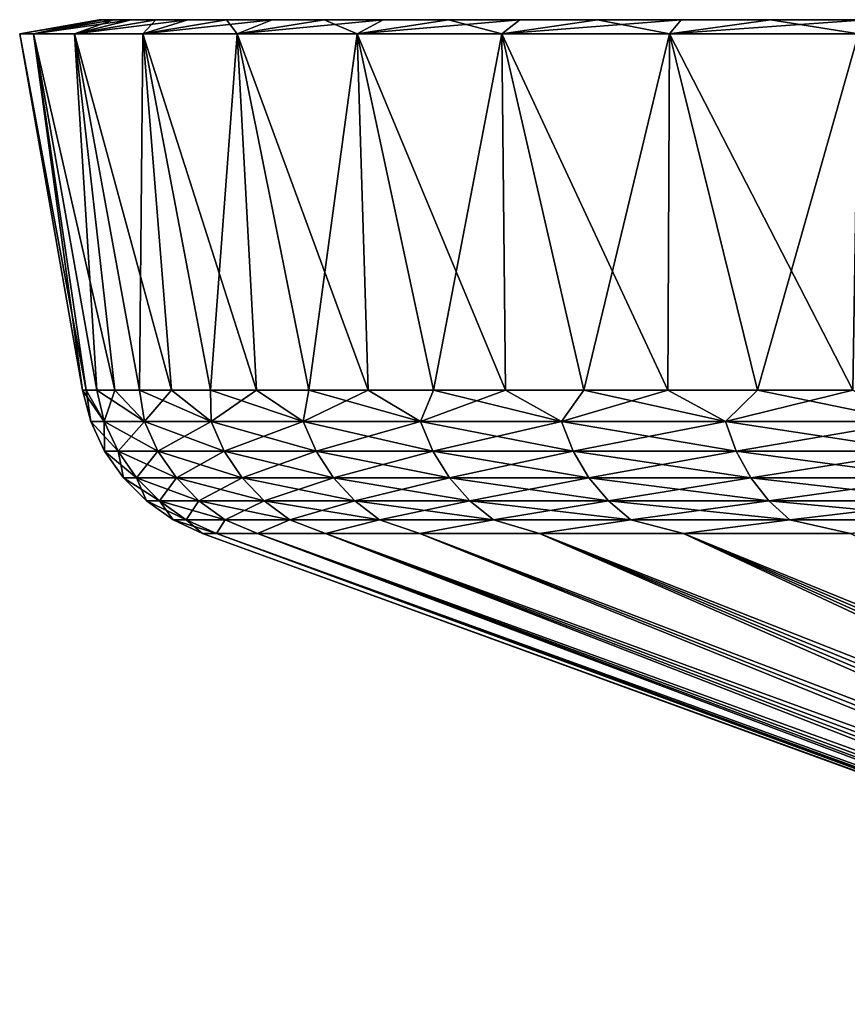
# Model space of a CAD drawing. Header units: metres. Extents: x -92 to 264, y -100 to 50.
# Tile 268 of 656: x 27.5 to 36.36, y 38.97 to 49.5. Entities that reach past the tile are written whole.
import ezdxf

# ---------------------------------------------------------------- set-up
doc = ezdxf.new("R2010")
doc.units = ezdxf.units.M
doc.layers.add('solid_21062050_01', color=7, linetype='CONTINUOUS')

msp = doc.modelspace()

# ---------------------------------------------------------------- linework, layer by layer
at = {"layer": 'solid_21062050_01'}
for points in [[(27.5, 49.349998), (28.350693, 49.5), (28.388844, 49.5, -1.553396)], [(27.5, 49.349998), (27.647165, 49.349998, 3.089349), (28.350693, 49.5)], [(27.647165, 49.349998, -3.089349), (27.5, 49.349998), (28.388844, 49.5, -1.553396)], [(27.647165, 49.349998, 3.089349), (28.388844, 49.5, 1.553396), (28.350693, 49.5)], [(27.647165, 49.349998, -3.089349), (28.388844, 49.5, -1.553396), (28.503105, 49.5, -3.102191)], [(27.647165, 49.349998, -3.089349), (28.503105, 49.5, -3.102191), (28.693224, 49.5, -4.643701)], [(28.087305, 49.349998, -6.150599), (27.647165, 49.349998, -3.089349), (28.693224, 49.5, -4.643701)], [(27.647165, 49.349998, 3.089349), (28.503105, 49.5, 3.102191), (28.388844, 49.5, 1.553396)], [(27.647165, 49.349998, 3.089349), (28.087305, 49.349998, 6.150599), (28.503105, 49.5, 3.102191)], [(28.087305, 49.349998, -6.150599), (28.693224, 49.5, -4.643701), (28.958813, 49.5, -6.174417)], [(28.087305, 49.349998, -6.150599), (28.958813, 49.5, -6.174417), (29.299246, 49.5, -7.690368)], [(28.8165, 49.349998, -9.156382), (28.087305, 49.349998, -6.150599), (29.299246, 49.5, -7.690368)], [(28.087305, 49.349998, 6.150599), (28.958813, 49.5, 6.174417), (28.693224, 49.5, 4.643701)], [(28.087305, 49.349998, 6.150599), (28.8165, 49.349998, 9.156382), (28.958813, 49.5, 6.174417)], [(28.087305, 49.349998, 6.150599), (28.693224, 49.5, 4.643701), (28.503105, 49.5, 3.102191)], [(91.61116, 49.5, -1.553396), (28.388844, 49.5, -1.553396), (28.350693, 49.5)], [(91.649307, 49.5), (91.61116, 49.5, -1.553396), (28.350693, 49.5)], [(28.388844, 49.5, 1.553396), (91.649307, 49.5), (28.350693, 49.5)], [(91.496895, 49.5, -3.102191), (28.503105, 49.5, -3.102191), (28.388844, 49.5, -1.553396)], [(91.61116, 49.5, -1.553396), (91.496895, 49.5, -3.102191), (28.388844, 49.5, -1.553396)], [(28.388844, 49.5, 1.553396), (91.61116, 49.5, 1.553396), (91.649307, 49.5)], [(28.388844, 49.5, 1.553396), (28.503105, 49.5, 3.102191), (91.61116, 49.5, 1.553396)], [(91.306778, 49.5, -4.643701), (28.693224, 49.5, -4.643701), (28.503105, 49.5, -3.102191)], [(91.496895, 49.5, -3.102191), (91.306778, 49.5, -4.643701), (28.503105, 49.5, -3.102191)], [(28.503105, 49.5, 3.102191), (91.496895, 49.5, 3.102191), (91.61116, 49.5, 1.553396)], [(28.503105, 49.5, 3.102191), (28.693224, 49.5, 4.643701), (91.496895, 49.5, 3.102191)], [(91.041183, 49.5, -6.174417), (28.958813, 49.5, -6.174417), (28.693224, 49.5, -4.643701)], [(91.306778, 49.5, -4.643701), (91.041183, 49.5, -6.174417), (28.693224, 49.5, -4.643701)], [(28.693224, 49.5, 4.643701), (91.306778, 49.5, 4.643701), (91.496895, 49.5, 3.102191)], [(28.693224, 49.5, 4.643701), (28.958813, 49.5, 6.174417), (91.306778, 49.5, 4.643701)], [(28.8165, 49.349998, -9.156382), (29.299246, 49.5, -7.690368), (29.713526, 49.5, -9.187353)], [(28.8165, 49.349998, -9.156382), (29.713526, 49.5, -9.187353), (30.200722, 49.5, -10.66214)], [(29.828005, 49.349998, -12.078935), (28.8165, 49.349998, -9.156382), (30.200722, 49.5, -10.66214)], [(28.8165, 49.349998, 9.156382), (29.713526, 49.5, 9.187353), (29.299246, 49.5, 7.690368)], [(28.8165, 49.349998, 9.156382), (29.828005, 49.349998, 12.078935), (29.713526, 49.5, 9.187353)], [(28.8165, 49.349998, 9.156382), (29.299246, 49.5, 7.690368), (28.958813, 49.5, 6.174417)], [(90.700752, 49.5, -7.690368), (29.299246, 49.5, -7.690368), (28.958813, 49.5, -6.174417)], [(91.041183, 49.5, -6.174417), (90.700752, 49.5, -7.690368), (28.958813, 49.5, -6.174417)], [(28.958813, 49.5, 6.174417), (91.041183, 49.5, 6.174417), (91.306778, 49.5, 4.643701)], [(28.958813, 49.5, 6.174417), (29.299246, 49.5, 7.690368), (91.041183, 49.5, 6.174417)], [(90.286476, 49.5, -9.187353), (29.713526, 49.5, -9.187353), (29.299246, 49.5, -7.690368)], [(90.700752, 49.5, -7.690368), (90.286476, 49.5, -9.187353), (29.299246, 49.5, -7.690368)], [(29.299246, 49.5, 7.690368), (90.700752, 49.5, 7.690368), (91.041183, 49.5, 6.174417)], [(29.299246, 49.5, 7.690368), (29.713526, 49.5, 9.187353), (90.700752, 49.5, 7.690368)], [(89.799278, 49.5, -10.66214), (30.200722, 49.5, -10.66214), (29.713526, 49.5, -9.187353)], [(90.286476, 49.5, -9.187353), (89.799278, 49.5, -10.66214), (29.713526, 49.5, -9.187353)], [(29.713526, 49.5, 9.187353), (90.286476, 49.5, 9.187353), (90.700752, 49.5, 7.690368)], [(29.713526, 49.5, 9.187353), (30.200722, 49.5, 10.66214), (90.286476, 49.5, 9.187353)], [(29.828005, 49.349998, 12.078935), (30.200722, 49.5, 10.66214), (29.713526, 49.5, 9.187353)], [(29.828005, 49.349998, -12.078935), (30.200722, 49.5, -10.66214), (30.759817, 49.5, -12.11158)], [(29.828005, 49.349998, -12.078935), (30.759817, 49.5, -12.11158), (31.389465, 49.5, -13.53201)], [(31.112896, 49.349998, -14.892454), (29.828005, 49.349998, -12.078935), (31.389465, 49.5, -13.53201)], [(29.828005, 49.349998, 12.078935), (30.759817, 49.5, 12.11158), (30.200722, 49.5, 10.66214)], [(29.828005, 49.349998, 12.078935), (31.112896, 49.349998, 14.892454), (30.759817, 49.5, 12.11158)], [(89.240181, 49.5, -12.11158), (30.759817, 49.5, -12.11158), (30.200722, 49.5, -10.66214)], [(89.799278, 49.5, -10.66214), (89.240181, 49.5, -12.11158), (30.200722, 49.5, -10.66214)], [(30.200722, 49.5, 10.66214), (89.799278, 49.5, 10.66214), (90.286476, 49.5, 9.187353)], [(30.200722, 49.5, 10.66214), (30.759817, 49.5, 12.11158), (89.799278, 49.5, 10.66214)], [(88.610535, 49.5, -13.53201), (31.389465, 49.5, -13.53201), (30.759817, 49.5, -12.11158)], [(89.240181, 49.5, -12.11158), (88.610535, 49.5, -13.53201), (30.759817, 49.5, -12.11158)], [(30.759817, 49.5, 12.11158), (89.240181, 49.5, 12.11158), (89.799278, 49.5, 10.66214)], [(30.759817, 49.5, 12.11158), (31.389465, 49.5, 13.53201), (89.240181, 49.5, 12.11158)], [(31.112896, 49.349998, 14.892454), (31.389465, 49.5, 13.53201), (30.759817, 49.5, 12.11158)], [(31.112896, 49.349998, -14.892454), (31.389465, 49.5, -13.53201), (32.087849, 49.5, -14.919439)], [(31.112896, 49.349998, -14.892454), (32.087849, 49.5, -14.919439), (32.853401, 49.5, -16.270844)], [(32.659203, 49.349998, -17.57074), (31.112896, 49.349998, -14.892454), (32.853401, 49.5, -16.270844)], [(31.112896, 49.349998, 14.892454), (32.087849, 49.5, 14.919439), (31.389465, 49.5, 13.53201)], [(31.112896, 49.349998, 14.892454), (32.659203, 49.349998, 17.57074), (32.087849, 49.5, 14.919439)], [(87.912155, 49.5, -14.919439), (32.087849, 49.5, -14.919439), (31.389465, 49.5, -13.53201)], [(88.610535, 49.5, -13.53201), (87.912155, 49.5, -14.919439), (31.389465, 49.5, -13.53201)], [(31.389465, 49.5, 13.53201), (88.610535, 49.5, 13.53201), (89.240181, 49.5, 12.11158)], [(31.389465, 49.5, 13.53201), (32.087849, 49.5, 14.919439), (88.610535, 49.5, 13.53201)], [(87.146599, 49.5, -16.270844), (32.853401, 49.5, -16.270844), (32.087849, 49.5, -14.919439)], [(87.912155, 49.5, -14.919439), (87.146599, 49.5, -16.270844), (32.087849, 49.5, -14.919439)], [(32.087849, 49.5, 14.919439), (87.912155, 49.5, 14.919439), (88.610535, 49.5, 13.53201)], [(32.087849, 49.5, 14.919439), (32.853401, 49.5, 16.270844), (87.912155, 49.5, 14.919439)], [(32.659203, 49.349998, 17.57074), (32.853401, 49.5, 16.270844), (32.087849, 49.5, 14.919439)], [(32.659203, 49.349998, -17.57074), (32.853401, 49.5, -16.270844), (33.684502, 49.5, -17.583323)], [(32.659203, 49.349998, -17.57074), (33.684502, 49.5, -17.583323), (34.579159, 49.5, -18.853619)], [(34.453339, 49.349998, -20.090248), (32.659203, 49.349998, -17.57074), (34.579159, 49.5, -18.853619)], [(32.659203, 49.349998, 17.57074), (33.684502, 49.5, 17.583323), (32.853401, 49.5, 16.270844)], [(32.659203, 49.349998, 17.57074), (34.453339, 49.349998, 20.090248), (33.684502, 49.5, 17.583323)], [(86.315498, 49.5, -17.583323), (33.684502, 49.5, -17.583323), (32.853401, 49.5, -16.270844)], [(87.146599, 49.5, -16.270844), (86.315498, 49.5, -17.583323), (32.853401, 49.5, -16.270844)], [(32.853401, 49.5, 16.270844), (87.146599, 49.5, 16.270844), (87.912155, 49.5, 14.919439)], [(32.853401, 49.5, 16.270844), (33.684502, 49.5, 17.583323), (87.146599, 49.5, 16.270844)], [(85.420837, 49.5, -18.853619), (34.579159, 49.5, -18.853619), (33.684502, 49.5, -17.583323)], [(86.315498, 49.5, -17.583323), (85.420837, 49.5, -18.853619), (33.684502, 49.5, -17.583323)], [(33.684502, 49.5, 17.583323), (86.315498, 49.5, 17.583323), (87.146599, 49.5, 16.270844)], [(33.684502, 49.5, 17.583323), (34.579159, 49.5, 18.853619), (86.315498, 49.5, 17.583323)], [(34.453339, 49.349998, 20.090248), (34.579159, 49.5, 18.853619), (33.684502, 49.5, 17.583323)], [(34.453339, 49.349998, -20.090248), (34.579159, 49.5, -18.853619), (35.534817, 49.5, -20.078167)], [(34.453339, 49.349998, -20.090248), (35.534817, 49.5, -20.078167), (36.54932, 49.5, -21.254269)], [(36.478592, 49.349998, -22.427513), (34.453339, 49.349998, -20.090248), (36.54932, 49.5, -21.254269)], [(34.453339, 49.349998, 20.090248), (35.534817, 49.5, 20.078167), (34.579159, 49.5, 18.853619)], [(34.453339, 49.349998, 20.090248), (36.478592, 49.349998, 22.427513), (35.534817, 49.5, 20.078167)], [(84.465179, 49.5, -20.078167), (35.534817, 49.5, -20.078167), (34.579159, 49.5, -18.853619)], [(85.420837, 49.5, -18.853619), (84.465179, 49.5, -20.078167), (34.579159, 49.5, -18.853619)], [(34.579159, 49.5, 18.853619), (85.420837, 49.5, 18.853619), (86.315498, 49.5, 17.583323)], [(34.579159, 49.5, 18.853619), (35.534817, 49.5, 20.078167), (85.420837, 49.5, 18.853619)], [(83.450676, 49.5, -21.254269), (36.54932, 49.5, -21.254269), (35.534817, 49.5, -20.078167)], [(84.465179, 49.5, -20.078167), (83.450676, 49.5, -21.254269), (35.534817, 49.5, -20.078167)], [(35.534817, 49.5, 20.078167), (84.465179, 49.5, 20.078167), (85.420837, 49.5, 18.853619)], [(35.534817, 49.5, 20.078167), (36.54932, 49.5, 21.254269), (84.465179, 49.5, 20.078167)], [(36.478592, 49.349998, 22.427513), (36.54932, 49.5, 21.254269), (35.534817, 49.5, 20.078167)], [(28.210644, 45.537159, 1.561708), (27.647165, 49.349998, 3.089349), (27.5, 49.349998)], [(28.172306, 45.537159), (28.210644, 45.537159, 1.561708), (27.5, 49.349998)], [(27.647165, 49.349998, -3.089349), (28.172306, 45.537159), (27.5, 49.349998)], [(28.516792, 45.537159, 4.670087), (28.087305, 49.349998, 6.150599), (27.647165, 49.349998, 3.089349)], [(28.325565, 45.537159, 3.119655), (28.516792, 45.537159, 4.670087), (27.647165, 49.349998, 3.089349)], [(28.210644, 45.537159, 1.561708), (28.325565, 45.537159, 3.119655), (27.647165, 49.349998, 3.089349)], [(28.210644, 45.537159, -1.561708), (28.172306, 45.537159), (27.647165, 49.349998, -3.089349)], [(28.325565, 45.537159, -3.119654), (27.647165, 49.349998, -3.089349), (28.087305, 49.349998, -6.150599)], [(28.325565, 45.537159, -3.119654), (28.210644, 45.537159, -1.561708), (27.647165, 49.349998, -3.089349)], [(29.126143, 45.537159, 7.733493), (28.8165, 49.349998, 9.156382), (28.087305, 49.349998, 6.150599)], [(28.783867, 45.537159, 6.20927), (29.126143, 45.537159, 7.733493), (28.087305, 49.349998, 6.150599)], [(28.516792, 45.537159, 4.670087), (28.783867, 45.537159, 6.20927), (28.087305, 49.349998, 6.150599)], [(28.783865, 45.537159, -6.209269), (28.087305, 49.349998, -6.150599), (28.8165, 49.349998, -9.156382)], [(28.516792, 45.537159, -4.670086), (28.325565, 45.537159, -3.119654), (28.087305, 49.349998, -6.150599)], [(28.783865, 45.537159, -6.209269), (28.516792, 45.537159, -4.670086), (28.087305, 49.349998, -6.150599)], [(29.126141, 45.537159, -7.733492), (28.783865, 45.537159, -6.209269), (28.8165, 49.349998, -9.156382)], [(30.032824, 45.537159, 10.722422), (29.828005, 49.349998, 12.078935), (28.8165, 49.349998, 9.156382)], [(29.542795, 45.537159, 9.239086), (30.032824, 45.537159, 10.722422), (28.8165, 49.349998, 9.156382)], [(29.126143, 45.537159, 7.733493), (29.542795, 45.537159, 9.239086), (28.8165, 49.349998, 9.156382)], [(29.542795, 45.537159, -9.239085), (28.8165, 49.349998, -9.156382), (29.828005, 49.349998, -12.078935)], [(29.542795, 45.537159, -9.239085), (29.126141, 45.537159, -7.733492), (28.8165, 49.349998, -9.156382)], [(30.032822, 45.537159, -10.722421), (29.542795, 45.537159, -9.239085), (29.828005, 49.349998, -12.078935)], [(31.228106, 45.537159, 13.608089), (31.112896, 49.349998, 14.892454), (29.828005, 49.349998, 12.078935)], [(30.595043, 45.537159, 12.179927), (31.228106, 45.537159, 13.608089), (29.828005, 49.349998, 12.078935)], [(30.032824, 45.537159, 10.722422), (30.595043, 45.537159, 12.179927), (29.828005, 49.349998, 12.078935)], [(30.595043, 45.537159, -12.179926), (29.828005, 49.349998, -12.078935), (31.112896, 49.349998, -14.892454)], [(30.595043, 45.537159, -12.179926), (30.032822, 45.537159, -10.722421), (29.828005, 49.349998, -12.078935)], [(31.228106, 45.537159, -13.608089), (30.595043, 45.537159, -12.179926), (31.112896, 49.349998, -14.892454)], [(32.700478, 45.537159, 16.362703), (32.659203, 49.349998, 17.57074), (31.112896, 49.349998, 14.892454)], [(31.930481, 45.537159, 15.003469), (32.700478, 45.537159, 16.362703), (31.112896, 49.349998, 14.892454)], [(31.228106, 45.537159, 13.608089), (31.930481, 45.537159, 15.003469), (31.112896, 49.349998, 14.892454)], [(31.930479, 45.537159, -15.003469), (31.112896, 49.349998, -14.892454), (32.659203, 49.349998, -17.57074)], [(31.930479, 45.537159, -15.003469), (31.228106, 45.537159, -13.608089), (31.112896, 49.349998, -14.892454)], [(32.700478, 45.537159, -16.362703), (31.930479, 45.537159, -15.003469), (32.659203, 49.349998, -17.57074)], [(34.435753, 45.537159, 18.95973), (34.453339, 49.349998, 20.090248), (32.659203, 49.349998, 17.57074)], [(33.53624, 45.537159, 17.682516), (34.435753, 45.537159, 18.95973), (32.659203, 49.349998, 17.57074)], [(32.700478, 45.537159, 16.362703), (33.53624, 45.537159, 17.682516), (32.659203, 49.349998, 17.57074)], [(33.53624, 45.537159, -17.682516), (32.659203, 49.349998, -17.57074), (34.453339, 49.349998, -20.090248)], [(33.53624, 45.537159, -17.682516), (32.700478, 45.537159, -16.362703), (32.659203, 49.349998, -17.57074)], [(34.435753, 45.537159, -18.95973), (33.53624, 45.537159, -17.682516), (34.453339, 49.349998, -20.090248)], [(34.435753, 45.537159, 18.95973), (35.396858, 45.537159, 20.191271), (34.453339, 49.349998, 20.090248)], [(35.396858, 45.537159, -20.191271), (34.435753, 45.537159, -18.95973), (34.453339, 49.349998, -20.090248)], [(36.417233, 45.537159, 21.37417), (36.478592, 49.349998, 22.427513), (34.453339, 49.349998, 20.090248)], [(35.396858, 45.537159, 20.191271), (36.417233, 45.537159, 21.37417), (34.453339, 49.349998, 20.090248)], [(35.396858, 45.537159, -20.191271), (34.453339, 49.349998, -20.090248), (36.478592, 49.349998, -22.427513)], [(36.417233, 45.537159, -21.37417), (35.396858, 45.537159, -20.191271), (36.478592, 49.349998, -22.427513)], [(28.405771, 45.201725, 3.016883), (28.210644, 45.537159, 1.561708), (28.172306, 45.537159)], [(28.26206, 45.201725), (28.172306, 45.537159), (28.210644, 45.537159, -1.561708)], [(28.405771, 45.201725, 3.016883), (28.172306, 45.537159), (28.26206, 45.201725)], [(28.405771, 45.201725, 3.016883), (28.325565, 45.537159, 3.119655), (28.210644, 45.537159, 1.561708)], [(28.405771, 45.201725, -3.016883), (28.210644, 45.537159, -1.561708), (28.325565, 45.537159, -3.119654)], [(28.26206, 45.201725), (28.210644, 45.537159, -1.561708), (28.405771, 45.201725, -3.016883)], [(28.835606, 45.201725, 6.006444), (28.516792, 45.537159, 4.670087), (28.325565, 45.537159, 3.119655)], [(28.835606, 45.201725, 6.006444), (28.325565, 45.537159, 3.119655), (28.405771, 45.201725, 3.016883)], [(28.405771, 45.201725, -3.016883), (28.325565, 45.537159, -3.119654), (28.516792, 45.537159, -4.670086)], [(28.405771, 45.201725, -3.016883), (28.516792, 45.537159, -4.670086), (28.835606, 45.201725, -6.006444)], [(28.835606, 45.201725, 6.006444), (28.783867, 45.537159, 6.20927), (28.516792, 45.537159, 4.670087)], [(28.835606, 45.201725, -6.006444), (28.516792, 45.537159, -4.670086), (28.783865, 45.537159, -6.209269)], [(28.835606, 45.201725, -6.006444), (28.783865, 45.537159, -6.209269), (29.126141, 45.537159, -7.733492)], [(29.54767, 45.201725, 8.941611), (29.126143, 45.537159, 7.733493), (28.783867, 45.537159, 6.20927)], [(29.54767, 45.201725, 8.941611), (28.783867, 45.537159, 6.20927), (28.835606, 45.201725, 6.006444)], [(28.835606, 45.201725, -6.006444), (29.126141, 45.537159, -7.733492), (29.54767, 45.201725, -8.941611)], [(29.54767, 45.201725, -8.941611), (29.126141, 45.537159, -7.733492), (29.542795, 45.537159, -9.239085)], [(29.54767, 45.201725, 8.941611), (29.542795, 45.537159, 9.239086), (29.126143, 45.537159, 7.733493)], [(30.535515, 45.201725, 11.795801), (30.032824, 45.537159, 10.722422), (29.542795, 45.537159, 9.239086)], [(30.535515, 45.201725, 11.795801), (29.542795, 45.537159, 9.239086), (29.54767, 45.201725, 8.941611)], [(29.54767, 45.201725, -8.941611), (29.542795, 45.537159, -9.239085), (30.032822, 45.537159, -10.722421)], [(29.54767, 45.201725, -8.941611), (30.032822, 45.537159, -10.722421), (30.535515, 45.201725, -11.795801)], [(30.535515, 45.201725, -11.795801), (30.032822, 45.537159, -10.722421), (30.595043, 45.537159, -12.179926)], [(30.535515, 45.201725, 11.795801), (30.595043, 45.537159, 12.179927), (30.032824, 45.537159, 10.722422)], [(31.790194, 45.201725, 14.543166), (30.595043, 45.537159, 12.179927), (30.535515, 45.201725, 11.795801)], [(30.535515, 45.201725, -11.795801), (30.595043, 45.537159, -12.179926), (31.228106, 45.537159, -13.608089)], [(30.535515, 45.201725, -11.795801), (31.228106, 45.537159, -13.608089), (31.790194, 45.201725, -14.543166)], [(31.790194, 45.201725, 14.543166), (31.228106, 45.537159, 13.608089), (30.595043, 45.537159, 12.179927)], [(31.790194, 45.201725, 14.543166), (31.930481, 45.537159, 15.003469), (31.228106, 45.537159, 13.608089)], [(31.790194, 45.201725, -14.543166), (31.228106, 45.537159, -13.608089), (31.930479, 45.537159, -15.003469)], [(33.300346, 45.201725, 17.158825), (31.930481, 45.537159, 15.003469), (31.790194, 45.201725, 14.543166)], [(31.790194, 45.201725, -14.543166), (31.930479, 45.537159, -15.003469), (32.700478, 45.537159, -16.362703)], [(31.790194, 45.201725, -14.543166), (32.700478, 45.537159, -16.362703), (33.300346, 45.201725, -17.158825)], [(33.300346, 45.201725, 17.158825), (32.700478, 45.537159, 16.362703), (31.930481, 45.537159, 15.003469)], [(33.300346, 45.201725, 17.158825), (33.53624, 45.537159, 17.682516), (32.700478, 45.537159, 16.362703)], [(33.300346, 45.201725, -17.158825), (32.700478, 45.537159, -16.362703), (33.53624, 45.537159, -17.682516)], [(35.052296, 45.201725, 19.619093), (33.53624, 45.537159, 17.682516), (33.300346, 45.201725, 17.158825)], [(33.300346, 45.201725, -17.158825), (33.53624, 45.537159, -17.682516), (34.435753, 45.537159, -18.95973)], [(33.300346, 45.201725, -17.158825), (34.435753, 45.537159, -18.95973), (35.052296, 45.201725, -19.619093)], [(35.052296, 45.201725, 19.619093), (34.435753, 45.537159, 18.95973), (33.53624, 45.537159, 17.682516)], [(35.052296, 45.201725, 19.619093), (35.396858, 45.537159, 20.191271), (34.435753, 45.537159, 18.95973)], [(35.052296, 45.201725, -19.619093), (34.435753, 45.537159, -18.95973), (35.396858, 45.537159, -20.191271)], [(37.030174, 45.201725, 21.901686), (35.396858, 45.537159, 20.191271), (35.052296, 45.201725, 19.619093)], [(35.052296, 45.201725, -19.619093), (35.396858, 45.537159, -20.191271), (36.417233, 45.537159, -21.37417)], [(35.052296, 45.201725, -19.619093), (36.417233, 45.537159, -21.37417), (37.030174, 45.201725, -21.901686)], [(37.030174, 45.201725, 21.901686), (36.417233, 45.537159, 21.37417), (35.396858, 45.537159, 20.191271)], [(28.26206, 45.201725), (28.405771, 45.201725, -3.016883), (28.409348, 44.885361)], [(28.552393, 44.885361, 3.002882), (28.26206, 45.201725), (28.409348, 44.885361)], [(28.405771, 45.201725, 3.016883), (28.26206, 45.201725), (28.552393, 44.885361, 3.002882)], [(28.405771, 45.201725, -3.016883), (28.552393, 44.885361, -3.002882), (28.409348, 44.885361)], [(28.405771, 45.201725, -3.016883), (28.835606, 45.201725, -6.006444), (28.552393, 44.885361, -3.002882)], [(28.405771, 45.201725, 3.016883), (28.552393, 44.885361, 3.002882), (28.980232, 44.885361, 5.97857)], [(28.835606, 45.201725, 6.006444), (28.405771, 45.201725, 3.016883), (28.980232, 44.885361, 5.97857)], [(28.835606, 45.201725, -6.006444), (28.980232, 44.885361, -5.97857), (28.552393, 44.885361, -3.002882)], [(28.835606, 45.201725, -6.006444), (29.54767, 45.201725, -8.941611), (28.980232, 44.885361, -5.97857)], [(28.835606, 45.201725, 6.006444), (28.980232, 44.885361, 5.97857), (29.688992, 44.885361, 8.900115)], [(29.54767, 45.201725, 8.941611), (28.835606, 45.201725, 6.006444), (29.688992, 44.885361, 8.900115)], [(29.54767, 45.201725, -8.941611), (29.688992, 44.885361, -8.900115), (28.980232, 44.885361, -5.97857)], [(29.54767, 45.201725, -8.941611), (30.535515, 45.201725, -11.795801), (29.688992, 44.885361, -8.900115)], [(29.54767, 45.201725, 8.941611), (29.688992, 44.885361, 8.900115), (30.672253, 44.885361, 11.741059)], [(30.535515, 45.201725, 11.795801), (29.54767, 45.201725, 8.941611), (30.672253, 44.885361, 11.741059)], [(30.535515, 45.201725, -11.795801), (30.672253, 44.885361, -11.741059), (29.688992, 44.885361, -8.900115)], [(30.535515, 45.201725, -11.795801), (31.790194, 45.201725, -14.543166), (30.672253, 44.885361, -11.741059)], [(30.535515, 45.201725, 11.795801), (30.672253, 44.885361, 11.741059), (31.921108, 44.885361, 14.475675)], [(31.790194, 45.201725, 14.543166), (30.535515, 45.201725, 11.795801), (31.921108, 44.885361, 14.475675)], [(31.790194, 45.201725, -14.543166), (31.921108, 44.885361, -14.475675), (30.672253, 44.885361, -11.741059)], [(31.790194, 45.201725, -14.543166), (33.300346, 45.201725, -17.158825), (31.921108, 44.885361, -14.475675)], [(31.790194, 45.201725, 14.543166), (31.921108, 44.885361, 14.475675), (33.424252, 44.885361, 17.079195)], [(33.300346, 45.201725, 17.158825), (31.790194, 45.201725, 14.543166), (33.424252, 44.885361, 17.079195)], [(33.300346, 45.201725, -17.158825), (33.424252, 44.885361, -17.079195), (31.921108, 44.885361, -14.475675)], [(33.300346, 45.201725, -17.158825), (35.052296, 45.201725, -19.619093), (33.424252, 44.885361, -17.079195)], [(33.300346, 45.201725, 17.158825), (33.424252, 44.885361, 17.079195), (35.168072, 44.885361, 19.528046)], [(35.052296, 45.201725, 19.619093), (33.300346, 45.201725, 17.158825), (35.168072, 44.885361, 19.528046)], [(35.052296, 45.201725, -19.619093), (35.168072, 44.885361, -19.528046), (33.424252, 44.885361, -17.079195)], [(35.052296, 45.201725, -19.619093), (37.030174, 45.201725, -21.901686), (35.168072, 44.885361, -19.528046)], [(35.052296, 45.201725, 19.619093), (35.168072, 44.885361, 19.528046), (37.136768, 44.885361, 21.800045)], [(37.030174, 45.201725, 21.901686), (35.052296, 45.201725, 19.619093), (37.136768, 44.885361, 21.800045)], [(37.030174, 45.201725, -21.901686), (37.136768, 44.885361, -21.800045), (35.168072, 44.885361, -19.528046)], [(28.409348, 44.885361), (28.552393, 44.885361, -3.002882), (28.609385, 44.599415)], [(28.751524, 44.599415, 2.983868), (28.409348, 44.885361), (28.609385, 44.599415)], [(28.552393, 44.885361, 3.002882), (28.409348, 44.885361), (28.751524, 44.599415, 2.983868)], [(28.552393, 44.885361, -3.002882), (28.751524, 44.599415, -2.983868), (28.609385, 44.599415)], [(28.552393, 44.885361, -3.002882), (28.980232, 44.885361, -5.97857), (28.751524, 44.599415, -2.983868)], [(28.552393, 44.885361, 3.002882), (28.751524, 44.599415, 2.983868), (29.176655, 44.599415, 5.940713)], [(28.980232, 44.885361, 5.97857), (28.552393, 44.885361, 3.002882), (29.176655, 44.599415, 5.940713)], [(28.980232, 44.885361, -5.97857), (29.176655, 44.599415, -5.940713), (28.751524, 44.599415, -2.983868)], [(28.980232, 44.885361, -5.97857), (29.688992, 44.885361, -8.900115), (29.176655, 44.599415, -5.940713)], [(28.980232, 44.885361, 5.97857), (29.176655, 44.599415, 5.940713), (29.880926, 44.599415, 8.843759)], [(29.688992, 44.885361, 8.900115), (28.980232, 44.885361, 5.97857), (29.880926, 44.599415, 8.843759)], [(29.688992, 44.885361, -8.900115), (29.880926, 44.599415, -8.843759), (29.176655, 44.599415, -5.940713)], [(29.688992, 44.885361, -8.900115), (30.672253, 44.885361, -11.741059), (29.880926, 44.599415, -8.843759)], [(29.688992, 44.885361, 8.900115), (29.880926, 44.599415, 8.843759), (30.85796, 44.599415, 11.666713)], [(30.672253, 44.885361, 11.741059), (29.688992, 44.885361, 8.900115), (30.85796, 44.599415, 11.666713)], [(30.672253, 44.885361, -11.741059), (30.85796, 44.599415, -11.666713), (29.880926, 44.599415, -8.843759)], [(30.672253, 44.885361, -11.741059), (31.921108, 44.885361, -14.475675), (30.85796, 44.599415, -11.666713)], [(30.672253, 44.885361, 11.741059), (30.85796, 44.599415, 11.666713), (32.098907, 44.599415, 14.384012)], [(31.921108, 44.885361, 14.475675), (30.672253, 44.885361, 11.741059), (32.098907, 44.599415, 14.384012)], [(31.921108, 44.885361, -14.475675), (32.098907, 44.599415, -14.384012), (30.85796, 44.599415, -11.666713)], [(31.921108, 44.885361, -14.475675), (33.424252, 44.885361, -17.079195), (32.098907, 44.599415, -14.384012)], [(31.921108, 44.885361, 14.475675), (32.098907, 44.599415, 14.384012), (33.592533, 44.599415, 16.971048)], [(33.424252, 44.885361, 17.079195), (31.921108, 44.885361, 14.475675), (33.592533, 44.599415, 16.971048)], [(33.424252, 44.885361, -17.079195), (33.592533, 44.599415, -16.971048), (32.098907, 44.599415, -14.384012)], [(33.424252, 44.885361, -17.079195), (35.168072, 44.885361, -19.528046), (33.592533, 44.599415, -16.971048)], [(33.424252, 44.885361, 17.079195), (33.592533, 44.599415, 16.971048), (35.32531, 44.599415, 19.40439)], [(35.168072, 44.885361, 19.528046), (33.424252, 44.885361, 17.079195), (35.32531, 44.599415, 19.40439)], [(35.168072, 44.885361, -19.528046), (35.32531, 44.599415, -19.40439), (33.592533, 44.599415, -16.971048)], [(35.168072, 44.885361, -19.528046), (37.136768, 44.885361, -21.800045), (35.32531, 44.599415, -19.40439)], [(35.168072, 44.885361, 19.528046), (35.32531, 44.599415, 19.40439), (37.281544, 44.599415, 21.662004)], [(37.136768, 44.885361, 21.800045), (35.168072, 44.885361, 19.528046), (37.281544, 44.599415, 21.662004)], [(37.136768, 44.885361, -21.800045), (37.281544, 44.599415, -21.662004), (35.32531, 44.599415, -19.40439)], [(28.609385, 44.599415), (28.751524, 44.599415, -2.983868), (28.856079, 44.352589)], [(28.997103, 44.352589, 2.960418), (28.609385, 44.599415), (28.856079, 44.352589)], [(28.751524, 44.599415, 2.983868), (28.609385, 44.599415), (28.997103, 44.352589, 2.960418)], [(28.751524, 44.599415, -2.983868), (28.997103, 44.352589, -2.960418), (28.856079, 44.352589)], [(28.751524, 44.599415, -2.983868), (29.176655, 44.599415, -5.940713), (28.997103, 44.352589, -2.960418)], [(28.751524, 44.599415, 2.983868), (28.997103, 44.352589, 2.960418), (29.418892, 44.352589, 5.894026)], [(29.176655, 44.599415, 5.940713), (28.751524, 44.599415, 2.983868), (29.418892, 44.352589, 5.894026)], [(29.176655, 44.599415, -5.940713), (29.418892, 44.352589, -5.894026), (28.997103, 44.352589, -2.960418)], [(29.176655, 44.599415, -5.940713), (29.880926, 44.599415, -8.843759), (29.418892, 44.352589, -5.894026)], [(29.176655, 44.599415, 5.940713), (29.418892, 44.352589, 5.894026), (30.117628, 44.352589, 8.774257)], [(29.880926, 44.599415, 8.843759), (29.176655, 44.599415, 5.940713), (30.117628, 44.352589, 8.774257)], [(29.880926, 44.599415, -8.843759), (30.117628, 44.352589, -8.774257), (29.418892, 44.352589, -5.894026)], [(29.880926, 44.599415, -8.843759), (30.85796, 44.599415, -11.666713), (30.117628, 44.352589, -8.774257)], [(29.880926, 44.599415, 8.843759), (30.117628, 44.352589, 8.774257), (31.086983, 44.352589, 11.575026)], [(30.85796, 44.599415, 11.666713), (29.880926, 44.599415, 8.843759), (31.086983, 44.352589, 11.575026)], [(30.85796, 44.599415, -11.666713), (31.086983, 44.352589, -11.575026), (30.117628, 44.352589, -8.774257)], [(30.85796, 44.599415, -11.666713), (32.098907, 44.599415, -14.384012), (31.086983, 44.352589, -11.575026)], [(30.85796, 44.599415, 11.666713), (31.086983, 44.352589, 11.575026), (32.31818, 44.352589, 14.27097)], [(32.098907, 44.599415, 14.384012), (30.85796, 44.599415, 11.666713), (32.31818, 44.352589, 14.27097)], [(32.098907, 44.599415, -14.384012), (32.31818, 44.352589, -14.27097), (31.086983, 44.352589, -11.575026)], [(32.098907, 44.599415, -14.384012), (33.592533, 44.599415, -16.971048), (32.31818, 44.352589, -14.27097)], [(32.098907, 44.599415, 14.384012), (32.31818, 44.352589, 14.27097), (33.800068, 44.352589, 16.837675)], [(33.592533, 44.599415, 16.971048), (32.098907, 44.599415, 14.384012), (33.800068, 44.352589, 16.837675)], [(33.592533, 44.599415, -16.971048), (33.800068, 44.352589, -16.837675), (32.31818, 44.352589, -14.27097)], [(33.592533, 44.599415, -16.971048), (35.32531, 44.599415, -19.40439), (33.800068, 44.352589, -16.837675)], [(33.592533, 44.599415, 16.971048), (33.800068, 44.352589, 16.837675), (35.519226, 44.352589, 19.251894)], [(35.32531, 44.599415, 19.40439), (33.592533, 44.599415, 16.971048), (35.519226, 44.352589, 19.251894)], [(35.32531, 44.599415, -19.40439), (35.519226, 44.352589, -19.251894), (33.800068, 44.352589, -16.837675)], [(35.32531, 44.599415, -19.40439), (37.281544, 44.599415, -21.662004), (35.519226, 44.352589, -19.251894)], [(35.32531, 44.599415, 19.40439), (35.519226, 44.352589, 19.251894), (37.460083, 44.352589, 21.491766)], [(37.281544, 44.599415, 21.662004), (35.32531, 44.599415, 19.40439), (37.460083, 44.352589, 21.491766)], [(37.281544, 44.599415, -21.662004), (37.460083, 44.352589, -21.491766), (35.519226, 44.352589, -19.251894)], [(28.856079, 44.352589), (28.997103, 44.352589, -2.960418), (29.141922, 44.152405)], [(29.281651, 44.152405, 2.933247), (28.856079, 44.352589), (29.141922, 44.152405)], [(28.997103, 44.352589, 2.960418), (28.856079, 44.352589), (29.281651, 44.152405, 2.933247)], [(28.997103, 44.352589, -2.960418), (29.281651, 44.152405, -2.933247), (29.141922, 44.152405)], [(28.997103, 44.352589, -2.960418), (29.418892, 44.352589, -5.894026), (29.281651, 44.152405, -2.933247)], [(28.997103, 44.352589, 2.960418), (29.281651, 44.152405, 2.933247), (29.699568, 44.152405, 5.83993)], [(29.418892, 44.352589, 5.894026), (28.997103, 44.352589, 2.960418), (29.699568, 44.152405, 5.83993)], [(29.418892, 44.352589, -5.894026), (29.699568, 44.152405, -5.83993), (29.281651, 44.152405, -2.933247)], [(29.418892, 44.352589, -5.894026), (30.117628, 44.352589, -8.774257), (29.699568, 44.152405, -5.83993)], [(29.418892, 44.352589, 5.894026), (29.699568, 44.152405, 5.83993), (30.391891, 44.152405, 8.693725)], [(30.117628, 44.352589, 8.774257), (29.418892, 44.352589, 5.894026), (30.391891, 44.152405, 8.693725)], [(30.117628, 44.352589, -8.774257), (30.391891, 44.152405, -8.693725), (29.699568, 44.152405, -5.83993)], [(30.117628, 44.352589, -8.774257), (31.086983, 44.352589, -11.575026), (30.391891, 44.152405, -8.693725)], [(30.117628, 44.352589, 8.774257), (30.391891, 44.152405, 8.693725), (31.35235, 44.152405, 11.468789)], [(31.086983, 44.352589, 11.575026), (30.117628, 44.352589, 8.774257), (31.35235, 44.152405, 11.468789)], [(31.086983, 44.352589, -11.575026), (31.35235, 44.152405, -11.468789), (30.391891, 44.152405, -8.693725)], [(31.086983, 44.352589, -11.575026), (32.31818, 44.352589, -14.27097), (31.35235, 44.152405, -11.468789)], [(31.086983, 44.352589, 11.575026), (31.35235, 44.152405, 11.468789), (32.572247, 44.152405, 14.13999)], [(32.31818, 44.352589, 14.27097), (31.086983, 44.352589, 11.575026), (32.572247, 44.152405, 14.13999)], [(32.31818, 44.352589, -14.27097), (32.572247, 44.152405, -14.13999), (31.35235, 44.152405, -11.468789)], [(32.31818, 44.352589, -14.27097), (33.800068, 44.352589, -16.837675), (32.572247, 44.152405, -14.13999)], [(32.31818, 44.352589, 14.27097), (32.572247, 44.152405, 14.13999), (34.040535, 44.152405, 16.683136)], [(33.800068, 44.352589, 16.837675), (32.31818, 44.352589, 14.27097), (34.040535, 44.152405, 16.683136)], [(33.800068, 44.352589, -16.837675), (34.040535, 44.152405, -16.683136), (32.572247, 44.152405, -14.13999)], [(33.800068, 44.352589, -16.837675), (35.519226, 44.352589, -19.251894), (34.040535, 44.152405, -16.683136)], [(33.800068, 44.352589, 16.837675), (34.040535, 44.152405, 16.683136), (35.743912, 44.152405, 19.075197)], [(35.519226, 44.352589, 19.251894), (33.800068, 44.352589, 16.837675), (35.743912, 44.152405, 19.075197)], [(35.519226, 44.352589, -19.251894), (35.743912, 44.152405, -19.075197), (34.040535, 44.152405, -16.683136)], [(35.519226, 44.352589, -19.251894), (37.460083, 44.352589, -21.491766), (35.743912, 44.152405, -19.075197)], [(35.519226, 44.352589, 19.251894), (35.743912, 44.152405, 19.075197), (37.666958, 44.152405, 21.294512)], [(37.460083, 44.352589, 21.491766), (35.519226, 44.352589, 19.251894), (37.666958, 44.152405, 21.294512)], [(37.460083, 44.352589, -21.491766), (37.666958, 44.152405, -21.294512), (35.743912, 44.152405, -19.075197)], [(29.141922, 44.152405), (29.457882, 44.00507), (29.604944, 44.00507, 2.993584)], [(29.141922, 44.152405), (29.281651, 44.152405, -2.933247), (29.457882, 44.00507)], [(29.281651, 44.152405, 2.933247), (29.141922, 44.152405), (29.604944, 44.00507, 2.993584)], [(29.281651, 44.152405, -2.933247), (29.604942, 44.00507, -2.993562), (29.457882, 44.00507)], [(29.699568, 44.152405, 5.83993), (29.281651, 44.152405, 2.933247), (29.604944, 44.00507, 2.993584)], [(29.281651, 44.152405, -2.933247), (29.699568, 44.152405, -5.83993), (29.604942, 44.00507, -2.993562)], [(29.699568, 44.152405, -5.83993), (30.044722, 44.00507, -5.958378), (29.604942, 44.00507, -2.993562)], [(29.699568, 44.152405, 5.83993), (29.604944, 44.00507, 2.993584), (30.044727, 44.00507, 5.958401)], [(30.391891, 44.152405, 8.693725), (29.699568, 44.152405, 5.83993), (30.044727, 44.00507, 5.958401)], [(29.699568, 44.152405, -5.83993), (30.391891, 44.152405, -8.693725), (30.044722, 44.00507, -5.958378)], [(30.391891, 44.152405, -8.693725), (30.772995, 44.00507, -8.865842), (30.044722, 44.00507, -5.958378)], [(30.391891, 44.152405, 8.693725), (30.044727, 44.00507, 5.958401), (30.773001, 44.00507, 8.865859)], [(31.35235, 44.152405, 11.468789), (30.391891, 44.152405, 8.693725), (30.773001, 44.00507, 8.865859)], [(30.391891, 44.152405, -8.693725), (31.35235, 44.152405, -11.468789), (30.772995, 44.00507, -8.865842)], [(31.35235, 44.152405, -11.468789), (31.782742, 44.00507, -11.687913), (30.772995, 44.00507, -8.865842)], [(31.35235, 44.152405, 11.468789), (30.773001, 44.00507, 8.865859), (31.782747, 44.00507, 11.687927)], [(32.572247, 44.152405, 14.13999), (31.35235, 44.152405, 11.468789), (31.782747, 44.00507, 11.687927)], [(31.35235, 44.152405, -11.468789), (32.572247, 44.152405, -14.13999), (31.782742, 44.00507, -11.687913)], [(32.572247, 44.152405, -14.13999), (33.064232, 44.00507, -14.397407), (31.782742, 44.00507, -11.687913)], [(32.572247, 44.152405, 14.13999), (31.782747, 44.00507, 11.687927), (33.06424, 44.00507, 14.397422)], [(34.040535, 44.152405, 16.683136), (32.572247, 44.152405, 14.13999), (33.06424, 44.00507, 14.397422)], [(32.572247, 44.152405, -14.13999), (34.040535, 44.152405, -16.683136), (33.064232, 44.00507, -14.397407)], [(34.040535, 44.152405, -16.683136), (34.605125, 44.00507, -16.968245), (33.064232, 44.00507, -14.397407)], [(34.040535, 44.152405, 16.683136), (33.06424, 44.00507, 14.397422), (34.605137, 44.00507, 16.96826)], [(35.743912, 44.152405, 19.075197), (34.040535, 44.152405, 16.683136), (34.605137, 44.00507, 16.96826)], [(34.040535, 44.152405, -16.683136), (35.743912, 44.152405, -19.075197), (34.605125, 44.00507, -16.968245)], [(35.743912, 44.152405, -19.075197), (36.390594, 44.00507, -19.375677), (34.605125, 44.00507, -16.968245)], [(35.743912, 44.152405, 19.075197), (34.605137, 44.00507, 16.96826), (36.390602, 44.00507, 19.37569)], [(37.666958, 44.152405, 21.294512), (35.743912, 44.152405, 19.075197), (36.390602, 44.00507, 19.37569)], [(35.743912, 44.152405, -19.075197), (37.666958, 44.152405, -21.294512), (36.390594, 44.00507, -19.375677)], [(29.457882, 44.00507), (43.29475, 38.968861), (43.32103, 38.968861, 0.936653)], [(29.604944, 44.00507, 2.993584), (29.457882, 44.00507), (43.32103, 38.968861, 0.936653)], [(29.604942, 44.00507, -2.993562), (43.29475, 38.968861), (29.457882, 44.00507)], [(29.604942, 44.00507, -2.993562), (43.32103, 38.968861, -0.936642), (43.29475, 38.968861)], [(29.604942, 44.00507, -2.993562), (43.399784, 38.968861, -1.870354), (43.32103, 38.968861, -0.936642)], [(29.604942, 44.00507, -2.993562), (30.044722, 44.00507, -5.958378), (43.399784, 38.968861, -1.870354)], [(29.604944, 44.00507, 2.993584), (43.399788, 38.968861, 1.870371), (43.530777, 38.968861, 2.798213)], [(30.044727, 44.00507, 5.958401), (29.604944, 44.00507, 2.993584), (43.530777, 38.968861, 2.798213)], [(29.604944, 44.00507, 2.993584), (43.32103, 38.968861, 0.936653), (43.399788, 38.968861, 1.870371)], [(30.044722, 44.00507, -5.958378), (43.530773, 38.968861, -2.798196), (43.399784, 38.968861, -1.870354)], [(30.044722, 44.00507, -5.958378), (43.713581, 38.968861, -3.717243), (43.530773, 38.968861, -2.798196)], [(30.044722, 44.00507, -5.958378), (30.772995, 44.00507, -8.865842), (43.713581, 38.968861, -3.717243)], [(30.044727, 44.00507, 5.958401), (43.713585, 38.968861, 3.717257), (43.947636, 38.968861, 4.624607)], [(30.773001, 44.00507, 8.865859), (30.044727, 44.00507, 5.958401), (43.947636, 38.968861, 4.624607)], [(30.044727, 44.00507, 5.958401), (43.530777, 38.968861, 2.798213), (43.713585, 38.968861, 3.717257)], [(30.772995, 44.00507, -8.865842), (43.947636, 38.968861, -4.624596), (43.713581, 38.968861, -3.717243)], [(30.772995, 44.00507, -8.865842), (44.232197, 38.968861, -5.517397), (43.947636, 38.968861, -4.624596)], [(30.772995, 44.00507, -8.865842), (31.782742, 44.00507, -11.687913), (44.232197, 38.968861, -5.517397)], [(30.773001, 44.00507, 8.865859), (44.232197, 38.968861, 5.517406), (44.566372, 38.968861, 6.392842)], [(31.782747, 44.00507, 11.687927), (30.773001, 44.00507, 8.865859), (44.566372, 38.968861, 6.392842)], [(30.773001, 44.00507, 8.865859), (43.947636, 38.968861, 4.624607), (44.232197, 38.968861, 5.517406)], [(31.782742, 44.00507, -11.687913), (44.566368, 38.968861, -6.392836), (44.232197, 38.968861, -5.517397)], [(31.782742, 44.00507, -11.687913), (33.064232, 44.00507, -14.397407), (44.566368, 38.968861, -6.392836)], [(31.782747, 44.00507, 11.687927), (44.566372, 38.968861, 6.392842), (44.949104, 38.968861, 7.248162)], [(33.06424, 44.00507, 14.397422), (31.782747, 44.00507, 11.687927), (44.949104, 38.968861, 7.248162)], [(33.064232, 44.00507, -14.397407), (44.9491, 38.968861, -7.248156), (44.566368, 38.968861, -6.392836)], [(33.064232, 44.00507, -14.397407), (45.379189, 38.968861, -8.080667), (44.9491, 38.968861, -7.248156)], [(33.064232, 44.00507, -14.397407), (34.605125, 44.00507, -16.968245), (45.379189, 38.968861, -8.080667)], [(33.06424, 44.00507, 14.397422), (45.379192, 38.968861, 8.080674), (45.855282, 38.968861, 8.887758)], [(34.605137, 44.00507, 16.96826), (33.06424, 44.00507, 14.397422), (45.855282, 38.968861, 8.887758)], [(33.06424, 44.00507, 14.397422), (44.949104, 38.968861, 7.248162), (45.379192, 38.968861, 8.080674)], [(34.605125, 44.00507, -16.968245), (45.855274, 38.968861, -8.887751), (45.379189, 38.968861, -8.080667)], [(34.605125, 44.00507, -16.968245), (46.375866, 38.968861, -9.666868), (45.855274, 38.968861, -8.887751)], [(34.605125, 44.00507, -16.968245), (36.390594, 44.00507, -19.375677), (46.375866, 38.968861, -9.666868)], [(34.605137, 44.00507, 16.96826), (46.375874, 38.968861, 9.666877), (46.939331, 38.968861, 10.415577)], [(36.390602, 44.00507, 19.37569), (34.605137, 44.00507, 16.96826), (46.939331, 38.968861, 10.415577)], [(34.605137, 44.00507, 16.96826), (45.855282, 38.968861, 8.887758), (46.375874, 38.968861, 9.666877)]]:
    msp.add_3dface(points, dxfattribs=at)

doc.saveas('drawing.dxf')
